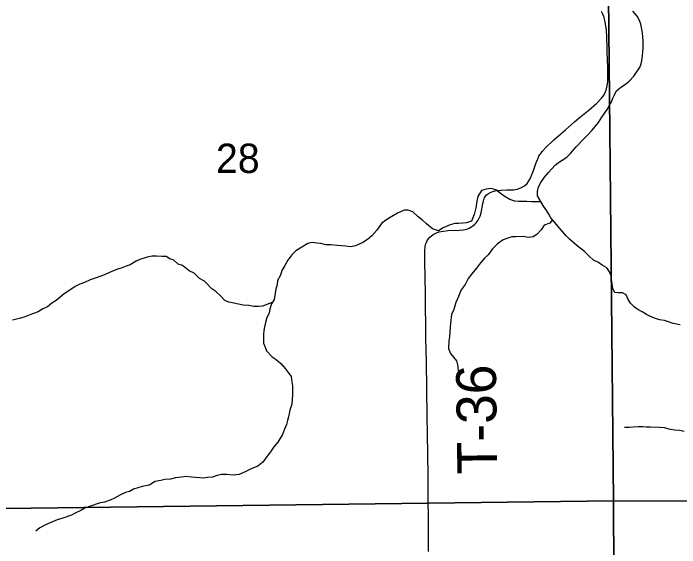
# Model space of a CAD drawing. Extents: x 1985906 to 2360102, y 891258 to 1222054.
# Drawn here: x 2087564 to 2092575, y 1030360 to 1034382 of the extents above; entities that cross this region are included whole.
import ezdxf

# ---------------------------------------------------------------- set-up
doc = ezdxf.new("R2010")
doc.units = 0
for name, color, linetype in [('GM_X_Minor_River', 7, 'Continuous'), ('GM_X_Section', 7, 'Continuous'), ('GM_X_Section_Text', 7, 'Continuous'), ('GM_X_Township_Road', 7, 'Continuous'), ('GM_X_Township_Road_Text', 7, 'Continuous')]:
    doc.layers.add(name, color=color, linetype=linetype)

msp = doc.modelspace()

# ---------------------------------------------------------------- linework, layer by layer
at = {"layer": 'GM_X_Minor_River'}
for points in [[(2092298, 1034205.2), (2092295.8, 1034235.3), (2092291.7, 1034261.4), (2092283.5, 1034299.5), (2092273.3, 1034327.5), (2092255.1, 1034359.6), (2092222.8, 1034397.6)], [(2092577.9, 1032038.3), (2092551.8, 1032042.2), (2092525.7, 1032048.1), (2092491.6, 1032059.9), (2092461.5, 1032069.8), (2092423.4, 1032075.7), (2092385.2, 1032087.6), (2092351.1, 1032101.5), (2092325, 1032115.4), (2092292.8, 1032135.3), (2092260.6, 1032153.2), (2092234.5, 1032171.2), (2092204.3, 1032199.2), (2092188.1, 1032227.2), (2092171.9, 1032263.2), (2092145.8, 1032277.2), (2092115.7, 1032279.1), (2092087.6, 1032280.9), (2092071.4, 1032309), (2092067.2, 1032347.1), (2092063.1, 1032377.2), (2092058.9, 1032405.3), (2092046.7, 1032435.3), (2092026.5, 1032467.4), (2091992.4, 1032487.3), (2091964.2, 1032505.2), (2091928, 1032525.1), (2091895.8, 1032553.1), (2091859.6, 1032589.1), (2091803.2, 1032633), (2091746.9, 1032680.9), (2091722.7, 1032706.9), (2091690.4, 1032742.9), (2091658.2, 1032780.9), (2091636, 1032806.9), (2091605.7, 1032842.9), (2091591.6, 1032868.9), (2091575.4, 1032894.9), (2091551.2, 1032930.9), (2091522.9, 1032979), (2091506.7, 1033007), (2091506.5, 1033041.2), (2091512.3, 1033075.3), (2091530.2, 1033107.5), (2091558.1, 1033147.8), (2091587.9, 1033184.1), (2091613.8, 1033212.3), (2091637.7, 1033238.5), (2091663.7, 1033258.7), (2091691.6, 1033276.9), (2091725.6, 1033299.1), (2091753.5, 1033327.4), (2091797.3, 1033377.8), (2091853.1, 1033434.2), (2091881, 1033464.5), (2091914.9, 1033500.8), (2091942.8, 1033533), (2091964.7, 1033561.2), (2091988.6, 1033599.5), (2092008.5, 1033625.7), (2092030.3, 1033657.9), (2092048.2, 1033690.1), (2092062.1, 1033716.2), (2092072, 1033742.4), (2092083.9, 1033768.6), (2092097.7, 1033796.7), (2092133.6, 1033827), (2092167.6, 1033849.2), (2092195.5, 1033871.4), (2092229.4, 1033907.7), (2092251.3, 1033940), (2092275.2, 1033974.2), (2092285, 1034000.3), (2092290.9, 1034026.5), (2092294.7, 1034060.6), (2092298.6, 1034092.8), (2092300.5, 1034118.9), (2092300.2, 1034173.1), (2092298, 1034205.2)], [(2091532.7, 1032962.3), (2091488.9, 1032962.8), (2091460.8, 1032962.7), (2091424.8, 1032964.5), (2091394.7, 1032966.4), (2091362.6, 1032966.2), (2091334.6, 1032968.1), (2091298.4, 1032980), (2091254.2, 1033005.9), (2091224, 1033027.8), (2091191.8, 1033053.8), (2091155.7, 1033063.6), (2091119.7, 1033057.4), (2091085.7, 1033047.2), (2091057.8, 1033003), (2091048.1, 1032954.7), (2091044.2, 1032926.6), (2091030.5, 1032868.3), (2091008.7, 1032818), (2090972.7, 1032803.8), (2090944.7, 1032801.7), (2090912.6, 1032799.5), (2090884.6, 1032799.4), (2090848.5, 1032789.2), (2090796.6, 1032766.9), (2090760.6, 1032744.6), (2090716.4, 1032760.5), (2090672.1, 1032796.4), (2090637.9, 1032826.4), (2090609.7, 1032850.3), (2090569.5, 1032888.3), (2090533.3, 1032900.2), (2090503.3, 1032900), (2090453.3, 1032877.7), (2090411.3, 1032853.4), (2090365.4, 1032825.1), (2090333.5, 1032800.9), (2090297.7, 1032750.5), (2090259.8, 1032708.2), (2090227.9, 1032679.9), (2090191.9, 1032655.7), (2090136, 1032631.3), (2090099.9, 1032623.1), (2090061.8, 1032629), (2089999.7, 1032634.7), (2089951.6, 1032638.5), (2089913.5, 1032638.3), (2089877.4, 1032648.2), (2089847.3, 1032652.1), (2089811.2, 1032657.9), (2089779.2, 1032649.8), (2089733.2, 1032621.5), (2089689.3, 1032593.2), (2089659.4, 1032562.9), (2089627.5, 1032524.6), (2089605.7, 1032484.3), (2089583.8, 1032446.1), (2089572, 1032409.9), (2089550.2, 1032369.7), (2089548.3, 1032339.5), (2089538.5, 1032309.4), (2089532.6, 1032275.2), (2089524.9, 1032229), (2089505, 1032194.8), (2089493.2, 1032158.6), (2089487.3, 1032124.5), (2089469.5, 1032092.2), (2089461.6, 1032064.1), (2089453.8, 1032021.9), (2089447.9, 1031993.8), (2089446.1, 1031965.7), (2089446.4, 1031899.4), (2089456.6, 1031869.3), (2089466.8, 1031841.3), (2089511.1, 1031797.3), (2089541.2, 1031777.4), (2089575.5, 1031747.4), (2089607.7, 1031709.4), (2089631.9, 1031679.4), (2089654.1, 1031647.4), (2089658.4, 1031609.3), (2089662.5, 1031579.2), (2089662.9, 1031513), (2089659.2, 1031440.7), (2089643.4, 1031394.4), (2089633.7, 1031344.2), (2089625.8, 1031316), (2089618, 1031285.9), (2089602.1, 1031251.7), (2089588.3, 1031211.5), (2089552.5, 1031155.1), (2089522.7, 1031118.8), (2089496.8, 1031080.6), (2089472.9, 1031048.3), (2089441.1, 1031004), (2089403.2, 1030973.7), (2089357.2, 1030955.5), (2089313.2, 1030933.2), (2089261.2, 1030910.9), (2089217.2, 1030904.6), (2089169, 1030910.4)], [(2091618.3, 1032827.9), (2091599.9, 1032802.7), (2091555.9, 1032786.4), (2091534.1, 1032752.2), (2091502.2, 1032715.9), (2091472.2, 1032699.7), (2091438.2, 1032695.5), (2091398.1, 1032701.4), (2091344, 1032699.1), (2091311.9, 1032699), (2091281.9, 1032688.8), (2091247.9, 1032676.6), (2091206, 1032646.3), (2091168.1, 1032610), (2091134.3, 1032563.7), (2091106.3, 1032539.4), (2091076.5, 1032503.2), (2091046.6, 1032462.9), (2091012.8, 1032420.5), (2090984.9, 1032386.3), (2090961.1, 1032342), (2090931.2, 1032301.7), (2090911.5, 1032251.4), (2090891.7, 1032205.2), (2090875.9, 1032152.9), (2090860.1, 1032114.7), (2090852.4, 1032050.4), (2090846.7, 1031984.1), (2090842.9, 1031948), (2090839.1, 1031917.9), (2090835.4, 1031859.6), (2090851.6, 1031821.6), (2090896, 1031765.5), (2090906.2, 1031725.4), (2090908.4, 1031685.3), (2090910.7, 1031631.1), (2090914.9, 1031599)], [(2089511.4, 1032205.9), (2089436.9, 1032178.4), (2089406.9, 1032174.3), (2089372.8, 1032176.1), (2089334.7, 1032182), (2089292.6, 1032185.8), (2089222.4, 1032199.5), (2089184.3, 1032207.4), (2089154.2, 1032221.3), (2089123.9, 1032253.3), (2089085.7, 1032287.2), (2089055.5, 1032307.2), (2089001.1, 1032365.1), (2088962.9, 1032385), (2088924.7, 1032425), (2088886.5, 1032442.9), (2088836.2, 1032482.8), (2088804.1, 1032494.7), (2088771.8, 1032522.7), (2088741.7, 1032534.6), (2088713.6, 1032552.5), (2088679.5, 1032552.4), (2088639.4, 1032554.2), (2088607.4, 1032554), (2088569.3, 1032545.8), (2088515.3, 1032529.5), (2088487.3, 1032515.3), (2088441.4, 1032489), (2088413.4, 1032478.9), (2088375.4, 1032464.7), (2088347.4, 1032456.5), (2088305.4, 1032438.2), (2088241.4, 1032409.8), (2088195.4, 1032393.5), (2088141.4, 1032375.2), (2088099.4, 1032355), (2088063.4, 1032342.8), (2088029.4, 1032326.5), (2087995.5, 1032302.3), (2087945.5, 1032269.9), (2087885.7, 1032221.5), (2087853.7, 1032201.3), (2087819.8, 1032173), (2087785.8, 1032158.8), (2087749.9, 1032134.5), (2087695.9, 1032114.2), (2087645.9, 1032093.9), (2087617.9, 1032087.8), (2087557.8, 1032071.4)], [(2092610.1, 1031235.4), (2092574, 1031241.2), (2092537.9, 1031245.1), (2092505.8, 1031248.9), (2092461.7, 1031260.8), (2092423.6, 1031264.6), (2092355.4, 1031268.3), (2092323.4, 1031268.2), (2092297.3, 1031270.1), (2092263.2, 1031269.9), (2092225.2, 1031267.8), (2092199.1, 1031265.6), (2092161.1, 1031265.4)], [(2089169, 1030910.4), (2089129, 1030910.2), (2089096.9, 1030904.1), (2089060.9, 1030891.9), (2089022.9, 1030887.7), (2088992.8, 1030883.5), (2088964.8, 1030885.4), (2088932.7, 1030889.3), (2088904.6, 1030891.2), (2088860.5, 1030897), (2088828.5, 1030890.8), (2088784.4, 1030884.6), (2088746.4, 1030876.4), (2088704.3, 1030872.2), (2088674.3, 1030866), (2088630.3, 1030857.8), (2088584.3, 1030831.5), (2088532.3, 1030821.2), (2088468.2, 1030800.8), (2088436.3, 1030782.6), (2088408.3, 1030776.4), (2088370.3, 1030758.2), (2088324.3, 1030733.9), (2088292.3, 1030717.7), (2088248.3, 1030703.4), (2088208.3, 1030695.2), (2088144.3, 1030672.8), (2088102.3, 1030656.6), (2088070.3, 1030640.4), (2088028.3, 1030620.1), (2088000.3, 1030605.9), (2087936.4, 1030581.6), (2087894.3, 1030569.3), (2087846.3, 1030549), (2087804.4, 1030530.8), (2087762.4, 1030510.5), (2087732.5, 1030484.3)]]:
    msp.add_lwpolyline(points, dxfattribs=at)
at = {"layer": 'GM_X_Section'}
for points in [[(2092025.7, 1036029.5), (2097550.9, 1036060.4), (2097619, 1030699.6), (2092077.6, 1030712.7)], [(2086450.6, 1035990.4), (2092025.7, 1036029.5), (2092077.6, 1030712.7), (2086502.7, 1030641.5)], [(2092077.6, 1030712.7), (2092101.6, 1025365.7), (2087101, 1025303.4), (2086576.7, 1025296.9), (2086502.7, 1030641.5)], [(2097619, 1030699.6), (2097644.6, 1025416.7), (2092573.9, 1025364), (2092101.6, 1025365.7), (2092077.6, 1030712.7)]]:
    msp.add_lwpolyline(points, close=True, dxfattribs=at)
at = {"layer": 'GM_X_Township_Road'}
msp.add_lwpolyline([(2090687.2, 1030331.9), (2090685.3, 1030594.4), (2090684.5, 1030709.2), (2090683.6, 1030906), (2090678.9, 1031217.7), (2090675.9, 1031348.9), (2090670.6, 1031759), (2090667.3, 1031939.4), (2090665.7, 1032070.6), (2090664.7, 1032136.2), (2090663.5, 1032250.9), (2090662.6, 1032302.5), (2090661.7, 1032359.8), (2090658.5, 1032549.1), (2090658.5, 1032593.4), (2090661.1, 1032625.1), (2090664.7, 1032640.9), (2090670, 1032656.3), (2090677, 1032671), (2090685.7, 1032684.6), (2090696.3, 1032696.8), (2090708.5, 1032707.4), (2090721.9, 1032716.7), (2090736.2, 1032724.5), (2090751, 1032731.1), (2090766.4, 1032736.4), (2090782.2, 1032740.5), (2090798.2, 1032743.4), (2090830.9, 1032746.3), (2090915.6, 1032749.6), (2090946.8, 1032752.3), (2090963, 1032754.9), (2090975.3, 1032758.2), (2090992.9, 1032764.4), (2091012.8, 1032776.5), (2091020.3, 1032781.5), (2091034.8, 1032793.6), (2091045.9, 1032805.2), (2091059.7, 1032825.2), (2091073.6, 1032854.7), (2091082.3, 1032879.9), (2091095.4, 1032951.3), (2091098.6, 1032967.3), (2091103.5, 1032982.9), (2091107.4, 1032993.6), (2091114.4, 1033005.1), (2091120.6, 1033012.7), (2091130.1, 1033021.2), (2091146, 1033031.3), (2091157.9, 1033036.2), (2091170.9, 1033041.3), (2091196.1, 1033047.4), (2091231.7, 1033050.9), (2091274.3, 1033052.6), (2091324.6, 1033054.4), (2091355, 1033058.7), (2091386.3, 1033070), (2091408.8, 1033083.9), (2091427.1, 1033102.1), (2091440.6, 1033120.4), (2091452.7, 1033141), (2091461, 1033161.2), (2091475.7, 1033199.3), (2091494, 1033251.4), (2091507.9, 1033285.3), (2091516.9, 1033306.5), (2091524.4, 1033319.8), (2091530.1, 1033327.5), (2091540, 1033340.9), (2091567.8, 1033373), (2091629.4, 1033430.3), (2091715.4, 1033505), (2091783.2, 1033564), (2091819.7, 1033594.4), (2091893.5, 1033656), (2091953.4, 1033706.4), (2091988.1, 1033742.8), (2092000.3, 1033757.6), (2092009.3, 1033773.1), (2092014.6, 1033785.6), (2092022, 1033802.7), (2092028.1, 1033826.2), (2092034.2, 1033862.7), (2092035.1, 1033880.9), (2092035.6, 1033897.4), (2092036.2, 1033915.6), (2092035.9, 1033930.4), (2092034.5, 1033970.3), (2092032, 1034038.9), (2092030.4, 1034083.2), (2092029, 1034121.4), (2092027.3, 1034198.7), (2092023.8, 1034256.9), (2092020.9, 1034283.8), (2092017.9, 1034300.9), (2092014.9, 1034317.8), (2092003.9, 1034356.7), (2091997.8, 1034375), (2091987.4, 1034395.8)], dxfattribs=at)

# ---------------------------------------------------------------- texts
at = {"layer": 'GM_X_Section_Text'}
msp.add_text('28', height=221, rotation=0, dxfattribs=at).set_placement((2089087.6, 1033180))
at = {"layer": 'GM_X_Township_Road_Text'}
msp.add_text('T-36', height=300, rotation=90.6958, dxfattribs=at).set_placement((2091203.2, 1030914.6))

doc.saveas('drawing.dxf')
